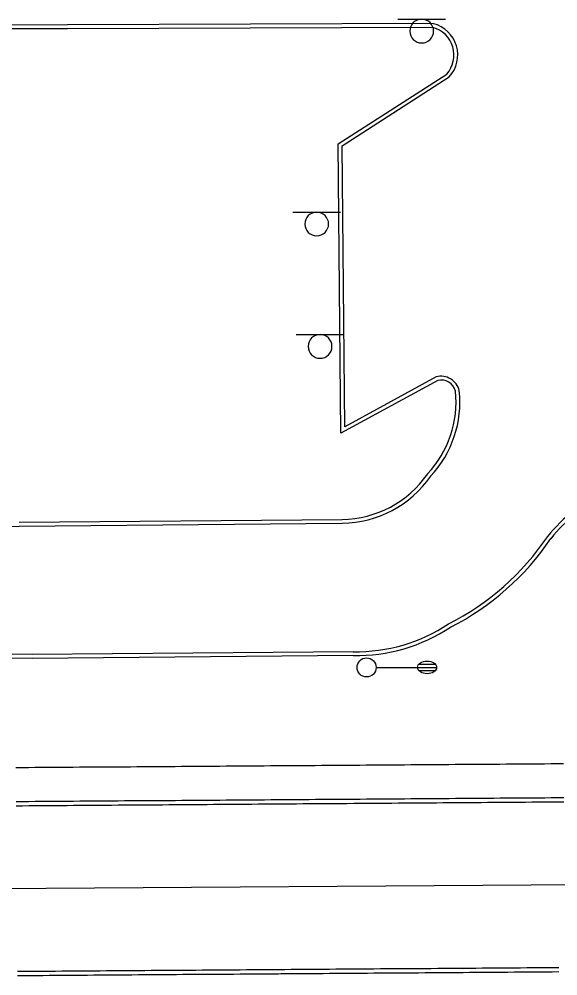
# Model space of a CAD drawing. Extents: x 2145380 to 2157287, y 139568 to 149130.
# Drawn here: x 2152138 to 2152222.6, y 143051.3 to 143201.6 of the extents above; entities that cross this region are included whole.
import ezdxf

# ---------------------------------------------------------------- set-up
doc = ezdxf.new("R2010")
doc.units = 0
for name, color, linetype in [('PR_PREVIOUSLY CONSTRUCTED', 7, 'Continuous'), ('TOPO_Curb Back', 7, 'Continuous'), ('TOPO_Light Pole', 7, 'Continuous'), ('TOPO_Sign', 7, 'Continuous')]:
    doc.layers.add(name, color=color, linetype=linetype)

# ---------------------------------------------------------------- blocks, each defined once
blk = doc.blocks.new('LP')
at = {"layer": 'TOPO_Light Pole'}
blk.add_line((3.81, 0), (20.32, 0), dxfattribs=at)
for points in [[(20.32, 0), (27.94, 0)], [(20.32, 0), (23.5, 0)], [(20.83, 1.27), (27.43, 1.27)], [(20.83, 1.27), (23.5, 1.27)], [(23.71, 1.27), (27.43, 1.27)], [(23.71, 0), (27.94, 0)], [(20.83, -1.27), (27.43, -1.27)], [(20.83, -1.27), (23.5, -1.27)], [(23.71, -1.27), (27.43, -1.27)]]:
    blk.add_lwpolyline(points, dxfattribs=at)
blk.add_circle((0, 0), 3.81, dxfattribs=at)
blk.add_ellipse((24.13, 0), major_axis=(3.81, 0), ratio=0.666667, dxfattribs=at)

msp = doc.modelspace()

# ---------------------------------------------------------------- linework, layer by layer
at = {"layer": 'PR_PREVIOUSLY CONSTRUCTED'}
msp.add_line((2152235.02, 143065.67), (2152042.06, 143064.29), dxfattribs=at)
for points in [[(2152223.49, 143084.61), (2152222.49, 143084.6), (2152221.49, 143084.6), (2152220.49, 143084.59), (2152219.49, 143084.58), (2152218.49, 143084.57), (2152217.49, 143084.57), (2152216.49, 143084.56), (2152215.49, 143084.55), (2152214.49, 143084.55), (2152213.49, 143084.54), (2152212.49, 143084.53), (2152211.49, 143084.52), (2152210.49, 143084.52), (2152209.49, 143084.51), (2152208.49, 143084.5), (2152207.49, 143084.5), (2152206.49, 143084.49), (2152205.49, 143084.48), (2152204.49, 143084.47), (2152203.49, 143084.47), (2152202.49, 143084.46), (2152201.49, 143084.45), (2152200.49, 143084.45), (2152199.49, 143084.44), (2152198.49, 143084.43), (2152197.49, 143084.42), (2152196.49, 143084.42), (2152195.49, 143084.41), (2152194.49, 143084.4), (2152193.49, 143084.4), (2152192.49, 143084.39), (2152191.49, 143084.38), (2152190.49, 143084.37), (2152189.49, 143084.37), (2152188.49, 143084.36), (2152187.49, 143084.35), (2152186.49, 143084.35), (2152185.49, 143084.34), (2152184.49, 143084.33), (2152183.49, 143084.32), (2152182.49, 143084.32), (2152181.49, 143084.31), (2152180.49, 143084.3), (2152179.49, 143084.3), (2152178.86, 143084.29), (2152178.49, 143084.29), (2152177.49, 143084.28), (2152176.49, 143084.27), (2152175.49, 143084.27), (2152174.49, 143084.26), (2152173.49, 143084.25), (2152172.49, 143084.25), (2152171.49, 143084.24), (2152170.49, 143084.23), (2152169.49, 143084.22), (2152168.49, 143084.22), (2152167.49, 143084.21), (2152166.49, 143084.2), (2152165.49, 143084.2), (2152164.49, 143084.19), (2152163.49, 143084.18), (2152162.49, 143084.17), (2152161.49, 143084.17), (2152160.49, 143084.16), (2152159.49, 143084.15), (2152158.49, 143084.15), (2152157.49, 143084.14), (2152156.49, 143084.13), (2152155.49, 143084.12), (2152154.49, 143084.12), (2152153.49, 143084.11), (2152152.49, 143084.1), (2152151.49, 143084.1), (2152150.49, 143084.09), (2152149.49, 143084.08), (2152148.49, 143084.07), (2152147.49, 143084.07), (2152146.49, 143084.06), (2152145.49, 143084.05), (2152144.49, 143084.05), (2152143.49, 143084.04), (2152142.49, 143084.03), (2152141.49, 143084.02), (2152140.49, 143084.02), (2152139.49, 143084.01), (2152138.49, 143084), (2152137.49, 143084)], [(2152223.53, 143079.27), (2152222.53, 143079.26), (2152221.53, 143079.26), (2152220.53, 143079.25), (2152219.53, 143079.24), (2152218.53, 143079.23), (2152217.53, 143079.23), (2152216.53, 143079.22), (2152215.53, 143079.21), (2152214.53, 143079.21), (2152213.53, 143079.2), (2152212.53, 143079.19), (2152211.53, 143079.18), (2152210.53, 143079.18), (2152209.53, 143079.17), (2152208.53, 143079.16), (2152207.53, 143079.16), (2152206.53, 143079.15), (2152205.53, 143079.14), (2152204.53, 143079.13), (2152203.53, 143079.13), (2152202.53, 143079.12), (2152201.53, 143079.11), (2152200.53, 143079.11), (2152199.53, 143079.1), (2152198.53, 143079.09), (2152197.53, 143079.08), (2152196.53, 143079.08), (2152195.53, 143079.07), (2152194.53, 143079.06), (2152193.53, 143079.06), (2152192.53, 143079.05), (2152191.53, 143079.04), (2152190.53, 143079.03), (2152189.53, 143079.03), (2152188.53, 143079.02), (2152187.53, 143079.01), (2152186.53, 143079.01), (2152185.53, 143079), (2152184.53, 143078.99), (2152183.53, 143078.98), (2152182.53, 143078.98), (2152181.53, 143078.97), (2152180.53, 143078.96), (2152179.53, 143078.96), (2152178.9, 143078.95), (2152178.53, 143078.95), (2152177.53, 143078.94), (2152176.53, 143078.93), (2152175.53, 143078.93), (2152174.53, 143078.92), (2152173.53, 143078.91), (2152172.53, 143078.91), (2152171.53, 143078.9), (2152170.53, 143078.89), (2152169.53, 143078.88), (2152168.53, 143078.88), (2152167.53, 143078.87), (2152166.53, 143078.86), (2152165.53, 143078.86), (2152164.53, 143078.85), (2152163.53, 143078.84), (2152162.53, 143078.83), (2152161.53, 143078.83), (2152160.53, 143078.82), (2152159.53, 143078.81), (2152158.53, 143078.81), (2152157.53, 143078.8), (2152156.53, 143078.79), (2152155.53, 143078.78), (2152154.53, 143078.78), (2152153.53, 143078.77), (2152152.53, 143078.76), (2152151.53, 143078.76), (2152150.53, 143078.75), (2152149.53, 143078.74), (2152148.53, 143078.73), (2152147.53, 143078.73), (2152146.53, 143078.72), (2152145.53, 143078.71), (2152144.53, 143078.71), (2152143.53, 143078.7), (2152142.53, 143078.69), (2152141.53, 143078.68), (2152140.53, 143078.68), (2152139.53, 143078.67), (2152138.53, 143078.66), (2152137.53, 143078.66)], [(2152223.53, 143078.6), (2152222.53, 143078.6), (2152221.53, 143078.59), (2152220.53, 143078.58), (2152219.53, 143078.57), (2152218.53, 143078.57), (2152217.53, 143078.56), (2152216.53, 143078.55), (2152215.53, 143078.55), (2152214.53, 143078.54), (2152213.53, 143078.53), (2152212.53, 143078.52), (2152211.53, 143078.52), (2152210.53, 143078.51), (2152209.53, 143078.5), (2152208.53, 143078.5), (2152207.53, 143078.49), (2152206.53, 143078.48), (2152205.53, 143078.47), (2152204.53, 143078.47), (2152203.53, 143078.46), (2152202.53, 143078.45), (2152201.53, 143078.45), (2152200.53, 143078.44), (2152199.53, 143078.43), (2152198.53, 143078.42), (2152197.53, 143078.42), (2152196.53, 143078.41), (2152195.53, 143078.4), (2152194.53, 143078.4), (2152193.53, 143078.39), (2152192.53, 143078.38), (2152191.53, 143078.37), (2152190.53, 143078.37), (2152189.53, 143078.36), (2152188.53, 143078.35), (2152187.53, 143078.35), (2152186.53, 143078.34), (2152185.53, 143078.33), (2152184.53, 143078.32), (2152183.53, 143078.32), (2152182.53, 143078.31), (2152181.53, 143078.3), (2152180.53, 143078.3), (2152179.53, 143078.29), (2152178.9, 143078.28), (2152178.53, 143078.28), (2152177.53, 143078.27), (2152176.53, 143078.27), (2152175.53, 143078.26), (2152174.53, 143078.25), (2152173.53, 143078.25), (2152172.53, 143078.24), (2152171.53, 143078.23), (2152170.53, 143078.22), (2152169.53, 143078.22), (2152168.53, 143078.21), (2152167.53, 143078.2), (2152166.53, 143078.2), (2152165.53, 143078.19), (2152164.53, 143078.18), (2152163.53, 143078.17), (2152162.53, 143078.17), (2152161.53, 143078.16), (2152160.53, 143078.15), (2152159.53, 143078.15), (2152158.53, 143078.14), (2152157.53, 143078.13), (2152156.53, 143078.12), (2152155.53, 143078.12), (2152154.53, 143078.11), (2152153.53, 143078.1), (2152152.53, 143078.09), (2152151.53, 143078.09), (2152150.53, 143078.08), (2152149.53, 143078.07), (2152148.53, 143078.07), (2152147.53, 143078.06), (2152146.53, 143078.05), (2152145.53, 143078.04), (2152144.53, 143078.04), (2152143.53, 143078.03), (2152142.53, 143078.02), (2152141.53, 143078.02), (2152140.53, 143078.01), (2152139.53, 143078), (2152138.53, 143077.99), (2152137.53, 143077.99)], [(2152222.72, 143052.58), (2152221.72, 143052.57), (2152220.72, 143052.56), (2152219.72, 143052.55), (2152218.72, 143052.55), (2152217.72, 143052.54), (2152216.72, 143052.53), (2152215.72, 143052.53), (2152214.72, 143052.52), (2152213.72, 143052.51), (2152212.72, 143052.5), (2152211.72, 143052.5), (2152210.72, 143052.49), (2152209.72, 143052.48), (2152208.72, 143052.48), (2152207.72, 143052.47), (2152206.72, 143052.46), (2152205.72, 143052.45), (2152204.72, 143052.45), (2152203.72, 143052.44), (2152202.72, 143052.43), (2152201.72, 143052.43), (2152200.72, 143052.42), (2152199.72, 143052.41), (2152198.72, 143052.4), (2152197.72, 143052.4), (2152196.72, 143052.39), (2152195.72, 143052.38), (2152194.72, 143052.38), (2152193.72, 143052.37), (2152192.72, 143052.36), (2152191.72, 143052.35), (2152190.72, 143052.35), (2152189.72, 143052.34), (2152188.72, 143052.33), (2152187.72, 143052.33), (2152186.72, 143052.32), (2152185.72, 143052.31), (2152184.72, 143052.3), (2152183.72, 143052.3), (2152182.72, 143052.29), (2152181.72, 143052.28), (2152180.72, 143052.28), (2152179.72, 143052.27), (2152179.09, 143052.26), (2152178.72, 143052.26), (2152177.72, 143052.25), (2152176.72, 143052.25), (2152175.72, 143052.24), (2152174.72, 143052.23), (2152173.72, 143052.23), (2152172.72, 143052.22), (2152171.72, 143052.21), (2152170.72, 143052.2), (2152169.72, 143052.2), (2152168.72, 143052.19), (2152167.72, 143052.18), (2152166.72, 143052.18), (2152165.72, 143052.17), (2152164.72, 143052.16), (2152163.72, 143052.15), (2152162.72, 143052.15), (2152161.72, 143052.14), (2152160.72, 143052.13), (2152159.72, 143052.13), (2152158.72, 143052.12), (2152157.72, 143052.11), (2152156.72, 143052.1), (2152155.72, 143052.1), (2152154.72, 143052.09), (2152153.72, 143052.08), (2152152.72, 143052.08), (2152151.72, 143052.07), (2152150.72, 143052.06), (2152149.72, 143052.05), (2152148.72, 143052.05), (2152147.72, 143052.04), (2152146.72, 143052.03), (2152145.72, 143052.03), (2152144.72, 143052.02), (2152143.72, 143052.01), (2152142.72, 143052), (2152141.72, 143052), (2152140.72, 143051.99), (2152139.72, 143051.98), (2152138.72, 143051.98), (2152137.72, 143051.97)], [(2152222.72, 143051.91), (2152221.72, 143051.9), (2152220.72, 143051.89), (2152219.72, 143051.89), (2152218.72, 143051.88), (2152217.72, 143051.87), (2152216.72, 143051.87), (2152215.72, 143051.86), (2152214.72, 143051.85), (2152213.72, 143051.84), (2152212.72, 143051.84), (2152211.72, 143051.83), (2152210.72, 143051.82), (2152209.72, 143051.82), (2152208.72, 143051.81), (2152207.72, 143051.8), (2152206.72, 143051.79), (2152205.72, 143051.79), (2152204.72, 143051.78), (2152203.72, 143051.77), (2152202.72, 143051.77), (2152201.72, 143051.76), (2152200.72, 143051.75), (2152199.72, 143051.74), (2152198.72, 143051.74), (2152197.72, 143051.73), (2152196.72, 143051.72), (2152195.72, 143051.72), (2152194.72, 143051.71), (2152193.72, 143051.7), (2152192.72, 143051.69), (2152191.72, 143051.69), (2152190.72, 143051.68), (2152189.72, 143051.67), (2152188.72, 143051.67), (2152187.72, 143051.66), (2152186.72, 143051.65), (2152185.72, 143051.64), (2152184.72, 143051.64), (2152183.72, 143051.63), (2152182.72, 143051.62), (2152181.72, 143051.62), (2152180.72, 143051.61), (2152179.72, 143051.6), (2152179.09, 143051.6), (2152178.72, 143051.59), (2152177.72, 143051.59), (2152176.72, 143051.58), (2152175.72, 143051.57), (2152174.72, 143051.57), (2152173.72, 143051.56), (2152172.72, 143051.55), (2152171.72, 143051.54), (2152170.72, 143051.54), (2152169.72, 143051.53), (2152168.72, 143051.52), (2152167.72, 143051.52), (2152166.72, 143051.51), (2152165.72, 143051.5), (2152164.72, 143051.49), (2152163.72, 143051.49), (2152162.72, 143051.48), (2152161.72, 143051.47), (2152160.72, 143051.47), (2152159.72, 143051.46), (2152158.72, 143051.45), (2152157.72, 143051.44), (2152156.72, 143051.44), (2152155.72, 143051.43), (2152154.72, 143051.42), (2152153.72, 143051.42), (2152152.72, 143051.41), (2152151.72, 143051.4), (2152150.72, 143051.39), (2152149.72, 143051.39), (2152148.72, 143051.38), (2152147.72, 143051.37), (2152146.72, 143051.37), (2152145.72, 143051.36), (2152144.72, 143051.35), (2152143.72, 143051.34), (2152142.72, 143051.34), (2152141.72, 143051.33), (2152140.72, 143051.32), (2152139.72, 143051.31), (2152138.72, 143051.31), (2152137.72, 143051.3)]]:
    msp.add_lwpolyline(points, dxfattribs=at)
at = {"layer": 'TOPO_Curb Back'}
for p, q in [((2152145.57, 143200.74), (2152113.72, 143200.66)), ((2152145.57, 143200.14), (2152113.72, 143200.06)), ((2152203.05, 143200.94), (2152145.57, 143200.74)), ((2152202.97, 143200.34), (2152145.57, 143200.14)), ((2152188.12, 143182.04), (2152205.15, 143193.02)), ((2152188.72, 143181.72), (2152205.54, 143192.56)), ((2152188.53, 143136.58), (2152188.12, 143182.04)), ((2152189.12, 143137.59), (2152188.72, 143181.72)), ((2152203.72, 143144.87), (2152188.53, 143136.58)), ((2152203.5, 143145.43), (2152189.12, 143137.59)), ((2152114.86, 143121.69), (2152138.01, 143121.98)), ((2152138, 143122.57), (2152188.73, 143123.02)), ((2152138.01, 143121.98), (2152188.74, 143122.42))]:
    msp.add_line(p, q, dxfattribs=at)
for points in [[(2152190.48, 143102.24), (2152140.07, 143101.78), (2152112.97, 143101.83), (2152059.49, 143101.65)], [(2152190.47, 143101.64), (2152140.07, 143101.18), (2152112.97, 143101.23), (2152059.48, 143101.05)]]:
    msp.add_lwpolyline(points, dxfattribs=at)
for centre, radius, start, end in [((2152201.79, 143196), 4.49, 318.4354, 74.6882), ((2152201.79, 143196), 5.09, 317.4821, 75.635), ((2152204.24, 143142.58), 2.95, 13.6408, 104.4605), ((2152204.24, 143142.58), 2.35, 14.5408, 102.7428), ((2152190.21, 143141.42), 16.39, 316.7495, 6.1206), ((2152190.21, 143141.42), 16.99, 316.9018, 6.2624), ((2152188.49, 143139.62), 16.6, 270.8466, 325.3871), ((2152188.49, 143139.62), 17.2, 270.8398, 325.2365), ((2152238.5, 143106.51), 22.33, 112.0518, 141.6796), ((2152238.51, 143106.51), 21.73, 112.2304, 141.6196), ((2152186.81, 143143.36), 41.2, 296.8796, 326.0653), ((2152186.81, 143143.36), 41.8, 296.9273, 326.033), ((2152190.88, 143128.59), 26.36, 269.1148, 303.4996), ((2152190.88, 143128.59), 26.96, 269.1303, 303.4266)]:
    msp.add_arc(centre, radius, start, end, dxfattribs=at)
at = {"layer": 'TOPO_Sign'}
for points in [[(2152197.46, 143201.64), (2152204.96, 143201.64)], [(2152201.21, 143201.64), (2152201.21, 143201.64)], [(2152199.34, 143199.77), (2152199.34, 143199.77)], [(2152203.08, 143199.77), (2152203.08, 143199.77)], [(2152201.21, 143197.9), (2152201.21, 143197.9)], [(2152180.97, 143171.32), (2152188.46, 143171.32)], [(2152184.72, 143171.32), (2152184.72, 143171.32)], [(2152182.85, 143169.45), (2152182.85, 143169.45)], [(2152186.59, 143169.45), (2152186.59, 143169.45)], [(2152184.72, 143167.58), (2152184.72, 143167.58)], [(2152181.5, 143152.08), (2152189, 143152.09)], [(2152185.25, 143152.08), (2152185.25, 143152.08)], [(2152183.39, 143150.22), (2152183.39, 143150.22)], [(2152187.12, 143150.22), (2152187.12, 143150.22)], [(2152185.25, 143148.35), (2152185.25, 143148.35)]]:
    msp.add_lwpolyline(points, dxfattribs=at)
for centre, start, end in [((2152201.21, 143199.77), 90, 180), ((2152201.21, 143199.77), 360, 90), ((2152201.21, 143199.77), 180, 270), ((2152201.21, 143199.77), 270, 0), ((2152184.72, 143169.45), 90, 180), ((2152184.72, 143169.45), 360, 90), ((2152184.72, 143169.45), 180, 270), ((2152184.72, 143169.45), 270, 0), ((2152185.25, 143150.22), 90, 180), ((2152185.25, 143150.22), 360, 90), ((2152185.25, 143150.22), 180, 270), ((2152185.25, 143150.22), 270, 0)]:
    msp.add_arc(centre, 1.87, start, end, dxfattribs=at)

# ---------------------------------------------------------------- block references
at = {"layer": 'TOPO_Light Pole', "xscale": 0.39370000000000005, "yscale": 0.3937000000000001}
msp.add_blockref('LP', (2152192.56, 143099.77), dxfattribs=at)

doc.saveas('drawing.dxf')
